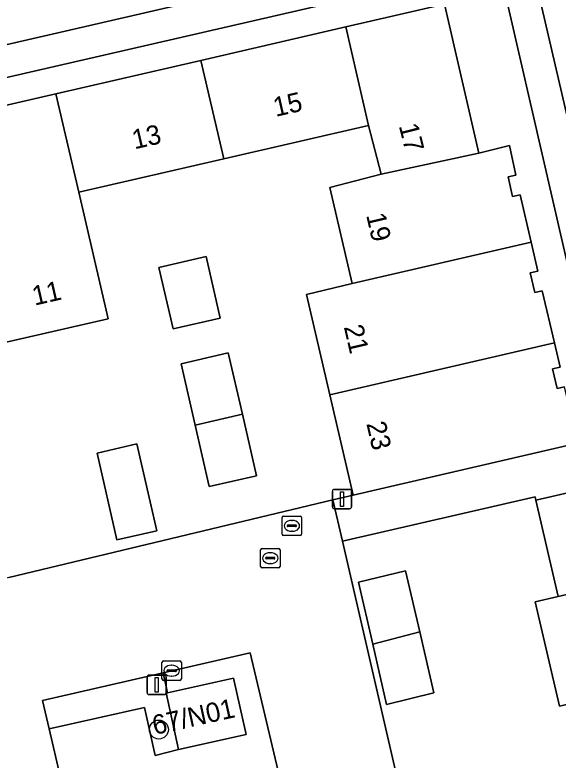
# Model space of a CAD drawing. Extents: x 156412 to 157779, y 382335 to 383768.
# Drawn here: x 157321.82 to 157349.85, y 382987.26 to 383025.71 of the extents above; entities that cross this region are included whole.
import ezdxf

# ---------------------------------------------------------------- set-up
doc = ezdxf.new("R2010")
doc.units = 0
for name, color, linetype in [('IMGEO_Boom', 7, 'Continuous'), ('IMGEO_Erf', 7, 'Continuous'), ('IMGEO_Groenvoorziening', 7, 'Continuous'), ('IMGEO_Kolk', 7, 'Continuous'), ('IMGEO_Lichtmast', 7, 'Continuous'), ('IMGEO_Pand', 7, 'Continuous'), ('IMGEO_Pand_nummerreeks', 7, 'Continuous'), ('IMGEO_Parkeervlak_open', 7, 'Continuous'), ('IMGEO_Rijbaan_lokaal_open', 7, 'Continuous'), ('IMGEO_Rioolput', 7, 'Continuous'), ('IMGEO_Voetpad_open', 7, 'Continuous')]:
    doc.layers.add(name, color=color, linetype=linetype)

msp = doc.modelspace()

# ---------------------------------------------------------------- linework, layer by layer
at = {"layer": 'IMGEO_Boom'}
msp.add_circle((157329.247, 382988.834), 0.489, dxfattribs=at)
at = {"layer": 'IMGEO_Erf'}
for points in [[(157352.377, 383003.953), (157346.774, 383028.329), (157286.921, 383014.572)], [(157318.473, 383020.377), (157323.934, 383021.638), (157331.419, 383023.366), (157338.893, 383025.092), (157343.986, 383026.268), (157345.766, 383018.585), (157347.333, 383018.976), (157347.661, 383017.44), (157347.27, 383017.355), (157347.5, 383016.339), (157347.891, 383016.424), (157348.457, 383013.979), (157348.801, 383012.491), (157348.413, 383012.409), (157348.643, 383011.393), (157349.028, 383011.474), (157349.655, 383008.792), (157349.95, 383007.53), (157349.563, 383007.447), (157349.793, 383006.432), (157350.177, 383006.514)], [(157321.511, 382996.686), (157338.228, 383000.685), (157339.268, 383000.934), (157338.062, 383006.112), (157336.857, 383011.291), (157339.224, 383011.845), (157338.062, 383016.811), (157340.712, 383017.485), (157340.07, 383020.011), (157332.595, 383018.291), (157325.12, 383016.572), (157326.624, 383010.034), (157321.138, 383008.78)]]:
    msp.add_lwpolyline(points, dxfattribs=at)
for points in [[(157329.248, 383012.678), (157331.684, 383013.239), (157332.413, 383010.071), (157329.976, 383009.511)], [(157332.827, 383008.268), (157333.556, 383005.101), (157334.284, 383001.934), (157331.848, 383001.373), (157331.12, 383004.541), (157330.391, 383007.708)], [(157328.116, 383003.57), (157329.134, 382999.084), (157327.078, 382998.618), (157326.061, 383003.104)], [(157353.264, 382975.559), (157355.59, 382976.112), (157354.55, 382980.638), (157353.383, 382980.369), (157352.242, 382985.342), (157351.102, 382990.315), (157349.915, 382990.049), (157348.671, 382995.434), (157349.855, 382995.708), (157348.706, 383000.679), (157348.67, 383000.844), (157338.718, 382998.563), (157348.052, 382958.148), (157356.8, 382960.109), (157356.773, 382960.234), (157355.547, 382965.626), (157356.714, 382965.91), (157355.678, 382970.446), (157354.502, 382970.177)], [(157341.001, 382990.136), (157340.281, 382993.245), (157339.543, 382996.437), (157341.981, 382997.032), (157342.71, 382993.882), (157343.439, 382990.731)]]:
    msp.add_lwpolyline(points, close=True, dxfattribs=at)
at = {"layer": 'IMGEO_Groenvoorziening'}
msp.add_lwpolyline([(157356.269, 383049.971), (157347.888, 383048.006), (157290.009, 383034.697), (157282.002, 383032.823), (157284.929, 383015.798), (157348.03, 383030.323), (157354.058, 383004.348)], dxfattribs=at)
msp.add_lwpolyline([(157329.62, 382990.722), (157329.684, 382990.736), (157329.463, 382991.764), (157323.239, 382990.343), (157323.582, 382988.871), (157328.512, 382989.969), (157329.06, 382987.502), (157330.252, 382987.81)], close=True, dxfattribs=at)
at = {"layer": 'IMGEO_Kolk'}
for p, q in [((157329.482, 382992.373), (157330.334, 382992.373)), ((157329.407, 382991.447), (157329.407, 382992.299)), ((157329.895, 382992.153), (157329.92, 382992.153)), ((157330.408, 382992.299), (157330.408, 382991.447)), ((157329.666, 382991.867), (157329.666, 382991.879)), ((157330.104, 382991.83), (157329.706, 382991.83)), ((157329.709, 382991.916), (157330.107, 382991.916)), ((157329.918, 382991.593), (157329.893, 382991.593)), ((157330.15, 382991.879), (157330.15, 382991.867)), ((157330.334, 382991.373), (157329.482, 382991.373))]:
    msp.add_line(p, q, dxfattribs=at)
for points in [[(157329.482, 382992.373), (157330.334, 382992.373)], [(157329.407, 382991.447), (157329.407, 382992.299)], [(157330.408, 382992.299), (157330.408, 382991.447)], [(157330.334, 382991.373), (157329.482, 382991.373)]]:
    msp.add_lwpolyline(points, dxfattribs=at)
for centre, radius, start, end in [((157329.484, 382992.297), 0.0765, 91.552, 178.448), ((157329.484, 382992.297), 0.0765, 91.552, 178.448), ((157330.332, 382992.297), 0.0765, 1.552, 88.448), ((157330.332, 382992.297), 0.0765, 1.552, 88.448), ((157329.706, 382991.876), 0.0403, 85.8775, 175.7526), ((157329.703, 382991.866), 0.0366, 178.938, 274.7102), ((157330.107, 382991.873), 0.043, 264.8664, 352.4533), ((157330.111, 382991.878), 0.0386, 1.7309, 96.639), ((157329.484, 382991.449), 0.0765, 181.552, 268.448), ((157329.484, 382991.449), 0.0765, 181.552, 268.448), ((157330.332, 382991.449), 0.0765, 271.552, 358.448), ((157330.332, 382991.449), 0.0765, 271.552, 358.448)]:
    msp.add_arc(centre, radius, start, end, dxfattribs=at)
for centre, major_axis, ratio, start_param, end_param in [((157329.894, 382991.873), (-0.387, 0.002), 0.722429, 4.712389, 7.853982), ((157329.919, 382991.873), (-0.39, 0.002), 0.717154, 1.570796, 4.712389)]:
    msp.add_ellipse(centre, major_axis=major_axis, ratio=ratio, start_param=start_param, end_param=end_param, dxfattribs=at)
at = {"layer": 'IMGEO_Lichtmast'}
for p, q in [((157338.3, 383001.227), (157339.09, 383001.227)), ((157339.09, 383001.227), (157338.3, 383001.227)), ((157338.2, 383000.327), (157338.2, 383001.127)), ((157338.2, 383001.127), (157338.2, 383000.327)), ((157339.19, 383001.127), (157339.19, 383000.327)), ((157339.19, 383000.327), (157339.19, 383001.127)), ((157339.09, 383000.227), (157338.3, 383000.227)), ((157338.3, 383000.227), (157339.09, 383000.227)), ((157328.736, 382991.642), (157329.526, 382991.642)), ((157329.526, 382991.642), (157328.736, 382991.642)), ((157328.636, 382990.742), (157328.636, 382991.542)), ((157328.636, 382991.542), (157328.636, 382990.742)), ((157329.626, 382991.542), (157329.626, 382990.742)), ((157329.626, 382990.742), (157329.626, 382991.542)), ((157329.526, 382990.642), (157328.736, 382990.642)), ((157328.736, 382990.642), (157329.526, 382990.642))]:
    msp.add_line(p, q, dxfattribs=at)
for points in [[(157338.62, 383001.102), (157338.77, 383001.102), (157338.77, 383000.352), (157338.62, 383000.352), (157338.62, 383001.102)], [(157329.056, 382991.517), (157329.206, 382991.517), (157329.206, 382990.767), (157329.056, 382990.767), (157329.056, 382991.517)]]:
    msp.add_lwpolyline(points, dxfattribs=at)
for centre, start, end in [((157338.3, 383001.127), 90, 180), ((157338.3, 383001.127), 90, 180), ((157339.09, 383001.127), 0, 90), ((157339.09, 383001.127), 360, 90), ((157338.3, 383000.327), 180, 270), ((157338.3, 383000.327), 180, 270), ((157339.09, 383000.327), 270, 0), ((157339.09, 383000.327), 270, 0), ((157328.736, 382991.542), 90, 180), ((157328.736, 382991.542), 90, 180), ((157329.526, 382991.542), 0, 90), ((157329.526, 382991.542), 360, 90), ((157328.736, 382990.742), 180, 270), ((157328.736, 382990.742), 180, 270), ((157329.526, 382990.742), 270, 0), ((157329.526, 382990.742), 270, 0)]:
    msp.add_arc(centre, 0.1, start, end, dxfattribs=at)
at = {"layer": 'IMGEO_Pand'}
for points in [[(157343.986, 383026.268), (157338.893, 383025.092), (157340.07, 383020.011), (157340.712, 383017.485), (157345.766, 383018.585)], [(157338.893, 383025.092), (157331.419, 383023.366), (157332.595, 383018.291), (157340.07, 383020.011)], [(157331.419, 383023.366), (157323.934, 383021.638), (157325.12, 383016.572), (157332.595, 383018.291)], [(157325.12, 383016.572), (157323.934, 383021.638), (157318.473, 383020.377), (157321.138, 383008.78), (157326.624, 383010.034)], [(157347.5, 383016.339), (157347.27, 383017.355), (157347.661, 383017.44), (157347.333, 383018.976), (157345.766, 383018.585), (157340.712, 383017.485), (157338.062, 383016.811), (157339.224, 383011.845), (157348.457, 383013.979), (157347.891, 383016.424)], [(157348.643, 383011.393), (157348.413, 383012.409), (157348.801, 383012.491), (157348.457, 383013.979), (157339.224, 383011.845), (157336.857, 383011.291), (157338.062, 383006.112), (157349.655, 383008.792), (157349.028, 383011.474)], [(157332.413, 383010.071), (157331.684, 383013.239), (157329.248, 383012.678), (157329.976, 383009.511)], [(157349.793, 383006.432), (157349.563, 383007.447), (157349.95, 383007.53), (157349.655, 383008.792), (157338.062, 383006.112), (157339.268, 383000.934), (157350.851, 383003.611), (157350.177, 383006.514)], [(157332.827, 383008.268), (157330.391, 383007.708), (157331.12, 383004.541), (157333.556, 383005.101)], [(157333.556, 383005.101), (157331.12, 383004.541), (157331.848, 383001.373), (157334.284, 383001.934)], [(157328.116, 383003.57), (157326.061, 383003.104), (157327.078, 382998.618), (157329.134, 382999.084)], [(157359.397, 383000.078), (157359.777, 383000.184), (157359.127, 383003.068), (157348.706, 383000.679), (157349.855, 382995.708), (157360.271, 382998.095), (157360.03, 382999.158), (157359.639, 382999.067)], [(157361.173, 382994.204), (157360.783, 382994.109), (157360.541, 382995.12), (157360.923, 382995.225), (157360.271, 382998.095), (157349.855, 382995.708), (157348.671, 382995.434), (157349.915, 382990.049), (157351.102, 382990.315), (157361.514, 382992.702)], [(157340.281, 382993.245), (157342.71, 382993.882), (157341.981, 382997.032), (157339.543, 382996.437)], [(157342.71, 382993.882), (157340.281, 382993.245), (157341.001, 382990.136), (157343.439, 382990.731)], [(157333.099, 382991.483), (157329.684, 382990.736), (157329.62, 382990.722), (157330.252, 382987.81), (157333.746, 382988.581)]]:
    msp.add_lwpolyline(points, close=True, dxfattribs=at)
at = {"layer": 'IMGEO_Parkeervlak_open'}
msp.add_lwpolyline([(157336.632, 382981.532), (157333.952, 382992.798), (157329.463, 382991.764), (157329.684, 382990.736), (157333.099, 382991.483), (157333.746, 382988.581), (157330.252, 382987.81), (157329.06, 382987.502), (157328.512, 382989.969), (157323.582, 382988.871), (157324.722, 382983.994)], dxfattribs=at)
at = {"layer": 'IMGEO_Rijbaan_lokaal_open'}
for points in [[(157338.718, 382998.563), (157338.228, 383000.685), (157321.511, 382996.686), (157292.601, 382990.001), (157292.475, 382989.972), (157292.244, 382989.918), (157290.927, 382989.6)], [(157348.052, 382958.148), (157338.718, 382998.563)]]:
    msp.add_lwpolyline(points, dxfattribs=at)
msp.add_lwpolyline([(157327.518, 382971.807), (157325.28, 382981.556), (157324.722, 382983.994), (157323.582, 382988.871), (157323.239, 382990.343), (157329.463, 382991.764), (157333.952, 382992.798), (157336.632, 382981.532), (157336.837, 382980.555), (157337.151, 382979.078), (157339.427, 382969.327), (157339.986, 382966.894), (157341.668, 382959.603), (157341.999, 382958.23), (157331.237, 382955.735), (157330.903, 382957.201), (157330.342, 382959.654), (157329.787, 382962.068), (157328.06, 382969.362)], close=True, dxfattribs=at)
at = {"layer": 'IMGEO_Rioolput'}
for p, q in [((157335.609, 382998.922), (157335.609, 382999.774)), ((157335.684, 382999.848), (157336.536, 382999.848)), ((157336.097, 382999.628), (157336.122, 382999.628)), ((157336.61, 382999.774), (157336.61, 382998.922)), ((157335.868, 382999.342), (157335.868, 382999.354)), ((157336.306, 382999.305), (157335.908, 382999.305)), ((157335.911, 382999.391), (157336.309, 382999.391)), ((157336.352, 382999.354), (157336.352, 382999.342)), ((157336.12, 382999.068), (157336.095, 382999.068)), ((157336.536, 382998.848), (157335.684, 382998.848)), ((157334.496, 382997.253), (157334.496, 382998.105)), ((157334.571, 382998.179), (157335.423, 382998.179)), ((157335.497, 382998.105), (157335.497, 382997.253)), ((157334.798, 382997.722), (157335.196, 382997.722)), ((157334.984, 382997.959), (157335.009, 382997.959)), ((157334.755, 382997.673), (157334.755, 382997.685)), ((157335.193, 382997.636), (157334.795, 382997.636)), ((157335.007, 382997.399), (157334.982, 382997.399)), ((157335.239, 382997.685), (157335.239, 382997.673)), ((157335.423, 382997.179), (157334.571, 382997.179))]:
    msp.add_line(p, q, dxfattribs=at)
for points in [[(157335.609, 382998.922), (157335.609, 382999.774)], [(157335.684, 382999.848), (157336.536, 382999.848)], [(157336.61, 382999.774), (157336.61, 382998.922)], [(157336.536, 382998.848), (157335.684, 382998.848)], [(157334.496, 382997.253), (157334.496, 382998.105)], [(157334.571, 382998.179), (157335.423, 382998.179)], [(157335.497, 382998.105), (157335.497, 382997.253)], [(157335.423, 382997.179), (157334.571, 382997.179)]]:
    msp.add_lwpolyline(points, dxfattribs=at)
for centre, radius, start, end in [((157335.686, 382999.772), 0.0765, 91.552, 178.448), ((157335.686, 382999.772), 0.0765, 91.552, 178.448), ((157336.534, 382999.772), 0.0765, 1.552, 88.448), ((157336.534, 382999.772), 0.0765, 1.552, 88.448), ((157335.908, 382999.351), 0.0403, 85.8775, 175.7526), ((157335.905, 382999.341), 0.0366, 178.938, 274.7102), ((157336.309, 382999.348), 0.043, 264.8664, 352.4533), ((157336.313, 382999.353), 0.0386, 1.7309, 96.639), ((157335.686, 382998.924), 0.0765, 181.552, 268.448), ((157335.686, 382998.924), 0.0765, 181.552, 268.448), ((157336.534, 382998.924), 0.0765, 271.552, 358.448), ((157336.534, 382998.924), 0.0765, 271.552, 358.448), ((157334.573, 382998.103), 0.0765, 91.552, 178.448), ((157334.573, 382998.103), 0.0765, 91.552, 178.448), ((157335.421, 382998.103), 0.0765, 1.552, 88.448), ((157335.421, 382998.103), 0.0765, 1.552, 88.448), ((157334.795, 382997.682), 0.0403, 85.8775, 175.7526), ((157335.2, 382997.684), 0.0386, 1.7309, 96.639), ((157334.792, 382997.672), 0.0366, 178.938, 274.7102), ((157335.196, 382997.679), 0.043, 264.8664, 352.4533), ((157334.573, 382997.255), 0.0765, 181.552, 268.448), ((157334.573, 382997.255), 0.0765, 181.552, 268.448), ((157335.421, 382997.255), 0.0765, 271.552, 358.448), ((157335.421, 382997.255), 0.0765, 271.552, 358.448)]:
    msp.add_arc(centre, radius, start, end, dxfattribs=at)
for centre, major_axis, ratio, start_param, end_param in [((157336.096, 382999.348), (-0.387, 0.002), 0.722429, 4.712389, 7.853982), ((157336.121, 382999.348), (-0.39, 0.002), 0.717154, 1.570796, 4.712389), ((157334.983, 382997.679), (-0.387, 0.002), 0.722429, 4.712389, 7.853982), ((157335.008, 382997.679), (-0.39, 0.002), 0.717154, 1.570796, 4.712389)]:
    msp.add_ellipse(centre, major_axis=major_axis, ratio=ratio, start_param=start_param, end_param=end_param, dxfattribs=at)
at = {"layer": 'IMGEO_Voetpad_open'}
msp.add_lwpolyline([(157348.03, 383030.323), (157284.929, 383015.798), (157278.379, 383014.289), (157278.762, 383012.633), (157279.264, 383012.752), (157285.279, 383014.151), (157290.27, 382992.54), (157290.927, 382989.6), (157292.244, 382989.918), (157292.475, 382989.972), (157292.601, 382990.001), (157292.46, 382990.632), (157291.453, 382995.113), (157289.866, 383001.885), (157287.265, 383013.206), (157286.921, 383014.572), (157346.774, 383028.329), (157352.377, 383003.953), (157354.058, 383004.348)], close=True, dxfattribs=at)
msp.add_lwpolyline([(157350.851, 383003.611), (157339.268, 383000.934), (157338.228, 383000.685), (157338.718, 382998.563), (157348.67, 383000.844), (157348.706, 383000.679), (157359.127, 383003.068)], dxfattribs=at)

# ---------------------------------------------------------------- texts
at = {"layer": 'IMGEO_Pand_nummerreeks'}
for s, rotation, p in [('15', 12.9537, (157335.273, 383020.446)), ('13', 12.9537, (157327.99, 383018.771)), ('17', 284.2655, (157341.622, 383019.994)), ('19', 283.1637, (157339.937, 383015.381)), ('11', 12.8719, (157322.834, 383010.707)), ('21', 283.1081, (157338.787, 383009.615)), ('23', 283.1081, (157339.949, 383004.626)), ('67/N01', 12.3931, (157329.028, 382988.555))]:
    msp.add_text(s, height=1, rotation=rotation, dxfattribs=at).set_placement(p)

doc.saveas('drawing.dxf')
